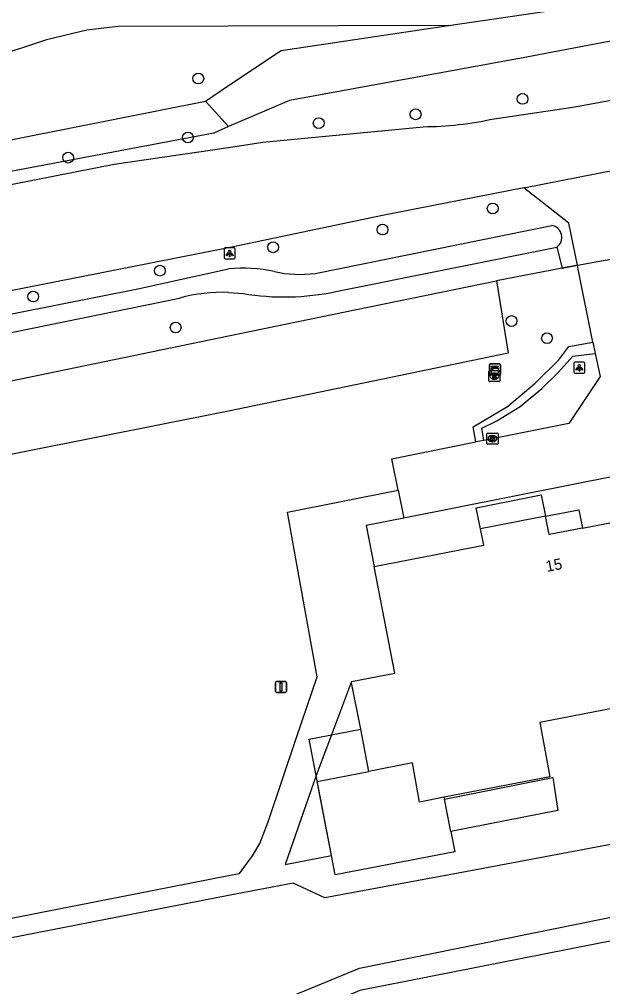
# Model space of a CAD drawing. Extents: x 160203 to 161526, y 379529 to 381797.
# Drawn here: x 160981.1 to 161033.8, y 379880.7 to 379968.1 of the extents above; entities that cross this region are included whole.
import ezdxf

# ---------------------------------------------------------------- set-up
doc = ezdxf.new("R2010")
doc.units = 0
for name, color, linetype in [('IMGEO_Boom', 7, 'Continuous'), ('IMGEO_Grasland_overig', 7, 'Continuous'), ('IMGEO_Groenvoorziening', 7, 'Continuous'), ('IMGEO_Hek', 7, 'Continuous'), ('IMGEO_Kast', 7, 'Continuous'), ('IMGEO_Kolk', 7, 'Continuous'), ('IMGEO_Lichtpunt', 7, 'Continuous'), ('IMGEO_Loofbos', 7, 'Continuous'), ('IMGEO_Muur', 7, 'Continuous'), ('IMGEO_Pand', 7, 'Continuous'), ('IMGEO_Pand_nummerreeks', 7, 'Continuous'), ('IMGEO_Rijbaan_lokaal_open', 7, 'Continuous'), ('IMGEO_Rioolput', 7, 'Continuous'), ('IMGEO_Vlaggenmast', 7, 'Continuous'), ('IMGEO_Voetpad_onverhard', 7, 'Continuous'), ('IMGEO_Voetpad_open', 7, 'Continuous'), ('IMGEO_Waterloop', 7, 'Continuous')]:
    doc.layers.add(name, color=color, linetype=linetype)

msp = doc.modelspace()

# ---------------------------------------------------------------- linework, layer by layer
at = {"layer": 'IMGEO_Boom'}
for centre in [(160997.258, 379962.718), (161026.554, 379960.88), (161008.142, 379958.692), (161016.895, 379959.487), (160996.323, 379957.392), (160985.503, 379955.574), (161023.86, 379950.978), (161013.905, 379949.071), (161004.021, 379947.471), (160993.789, 379945.357), (160982.341, 379943.021), (161025.562, 379940.803), (160995.214, 379940.22), (161028.765, 379939.255)]:
    msp.add_circle(centre, 0.489, dxfattribs=at)
at = {"layer": 'IMGEO_Grasland_overig'}
for points in [[(161030.126, 379945.579), (161024.194, 379944.451)], [(161030.126, 379945.579), (161031.511, 379945.843)], [(161022.338, 379929.878), (161022.088, 379931.253), (161025.189, 379933.097), (161027.702, 379935.192), (161029.839, 379937.308), (161030.74, 379938.502), (161032.921, 379938.901)], [(161011.847, 379880.32), (160996.671, 379873.898), (160995.905, 379875.764), (161011.822, 379882.316), (161047.029, 379889.473), (161047.452, 379887.322), (161011.847, 379880.32)]]:
    msp.add_lwpolyline(points, dxfattribs=at)
at = {"layer": 'IMGEO_Groenvoorziening'}
for points in [[(161029.658, 379947.483), (161030.126, 379945.579)], [(161023.071, 379930.024), (161022.863, 379931.128), (161024.225, 379931.798), (161026.341, 379933.097), (161028.289, 379934.71), (161029.777, 379936.156), (161031.096, 379937.622), (161033.129, 379937.878)]]:
    msp.add_lwpolyline(points, dxfattribs=at)
at = {"layer": 'IMGEO_Hek'}
for points in [[(161030.126, 379945.579), (161024.194, 379944.451)], [(161031.511, 379945.843), (161030.126, 379945.579)], [(161024.194, 379944.451), (161025.245, 379937.898), (161013.069, 379935.373)], [(161013.069, 379935.373), (161000, 379932.662)], [(161000, 379932.662), (160951.544, 379923.025), (160959.272, 379883.804)]]:
    msp.add_lwpolyline(points, dxfattribs=at)
at = {"layer": 'IMGEO_Kast'}
for p, q in [((161023.569, 379936.008), (161023.569, 379936.849)), ((161023.569, 379936.849), (161023.569, 379936.008)), ((161023.644, 379936.933), (161024.485, 379936.933)), ((161024.485, 379936.933), (161023.644, 379936.933)), ((161024.569, 379936.858), (161024.569, 379936.017)), ((161024.569, 379936.017), (161024.569, 379936.858)), ((161024.494, 379935.933), (161023.653, 379935.933)), ((161023.653, 379935.933), (161024.494, 379935.933))]:
    msp.add_line(p, q, dxfattribs=at)
for points in [[(161023.764, 379936.723), (161024.364, 379936.723), (161024.364, 379936.638), (161023.764, 379936.638), (161023.764, 379936.723)], [(161023.764, 379936.548), (161024.364, 379936.548), (161024.364, 379936.059), (161023.764, 379936.059), (161023.764, 379936.548)]]:
    msp.add_lwpolyline(points, dxfattribs=at)
msp.add_circle((161023.848, 379936.397), 0.0377, dxfattribs=at)
for centre, start, end in [((161023.647, 379936.855), 92.4484, 184.28452), ((161023.647, 379936.855), 92.4484, 184.28452), ((161024.491, 379936.855), 2.4484, 94.28452), ((161024.491, 379936.855), 2.4484, 94.28452), ((161023.647, 379936.011), 182.4484, 274.28452), ((161023.647, 379936.011), 182.4484, 274.28452), ((161024.491, 379936.011), 272.4484, 4.28452), ((161024.491, 379936.011), 272.4484, 4.28452)]:
    msp.add_arc(centre, 0.0779, start, end, dxfattribs=at)
at = {"layer": 'IMGEO_Kolk'}
for p, q in [((161023.337, 379929.75), (161023.337, 379930.602)), ((161023.412, 379930.676), (161024.264, 379930.676)), ((161023.825, 379930.456), (161023.85, 379930.456)), ((161024.338, 379930.602), (161024.338, 379929.75)), ((161024.264, 379929.676), (161023.412, 379929.676)), ((161023.848, 379929.896), (161023.823, 379929.896))]:
    msp.add_line(p, q, dxfattribs=at)
for points in [[(161023.337, 379929.75), (161023.337, 379930.602)], [(161023.412, 379930.676), (161024.264, 379930.676)], [(161023.658, 379930.376), (161023.781, 379930.376), (161023.781, 379930.225), (161023.911, 379930.376), (161024.075, 379930.376), (161023.929, 379930.225), (161024.082, 379929.976), (161023.93, 379929.976), (161023.845, 379930.14), (161023.781, 379930.073), (161023.781, 379929.976), (161023.658, 379929.976), (161023.658, 379930.376)], [(161024.338, 379930.602), (161024.338, 379929.75)], [(161024.264, 379929.676), (161023.412, 379929.676)]]:
    msp.add_lwpolyline(points, dxfattribs=at)
for centre, start, end in [((161023.414, 379930.6), 91.55205, 178.44795), ((161023.414, 379930.6), 91.55205, 178.44795), ((161024.262, 379930.6), 1.55205, 88.44795), ((161024.262, 379930.6), 1.55205, 88.44795), ((161023.414, 379929.752), 181.55205, 268.44795), ((161023.414, 379929.752), 181.55205, 268.44795), ((161024.262, 379929.752), 271.55205, 358.44795), ((161024.262, 379929.752), 271.55205, 358.44795)]:
    msp.add_arc(centre, 0.0765, start, end, dxfattribs=at)
for centre, major_axis, ratio, start_param, end_param in [((161023.824, 379930.176), (-0.387, 0.002), 0.722429, 4.712389, 7.853982), ((161023.849, 379930.176), (-0.39, 0.002), 0.717154, 1.570796, 4.712389)]:
    msp.add_ellipse(centre, major_axis=major_axis, ratio=ratio, start_param=start_param, end_param=end_param, dxfattribs=at)
at = {"layer": 'IMGEO_Lichtpunt'}
for p, q in [((160999.591, 379947.321), (160999.591, 379946.514)), ((160999.591, 379947.321), (160999.591, 379946.514)), ((161000.493, 379947.416), (160999.685, 379947.416)), ((161000.493, 379947.416), (160999.685, 379947.416)), ((161000.587, 379946.514), (161000.587, 379947.321)), ((161000.587, 379946.514), (161000.587, 379947.321)), ((160999.685, 379946.42), (161000.493, 379946.42)), ((160999.685, 379946.42), (161000.493, 379946.42)), ((161031.195, 379936.989), (161031.195, 379936.182)), ((161031.195, 379936.989), (161031.195, 379936.182)), ((161032.097, 379937.084), (161031.289, 379937.084)), ((161032.097, 379937.084), (161031.289, 379937.084)), ((161032.191, 379936.182), (161032.191, 379936.989)), ((161032.191, 379936.182), (161032.191, 379936.989)), ((161031.289, 379936.088), (161032.097, 379936.088)), ((161031.289, 379936.088), (161032.097, 379936.088))]:
    msp.add_line(p, q, dxfattribs=at)
for points in [[(160999.965, 379946.985), (161000.004, 379946.957), (160999.816, 379946.695), (160999.778, 379946.722), (160999.965, 379946.985)], [(161000.067, 379946.937), (161000.114, 379946.937), (161000.114, 379946.615), (161000.067, 379946.615), (161000.067, 379946.937)], [(161000.177, 379946.957), (161000.215, 379946.984), (161000.402, 379946.722), (161000.363, 379946.694), (161000.177, 379946.957)], [(161031.569, 379936.653), (161031.608, 379936.625), (161031.42, 379936.363), (161031.382, 379936.39), (161031.569, 379936.653)], [(161031.671, 379936.605), (161031.718, 379936.605), (161031.718, 379936.283), (161031.671, 379936.283), (161031.671, 379936.605)], [(161031.781, 379936.625), (161031.819, 379936.652), (161032.006, 379936.39), (161031.967, 379936.362), (161031.781, 379936.625)]]:
    msp.add_lwpolyline(points, dxfattribs=at)
for centre in [(161000.09, 379947.119), (161031.694, 379936.787)]:
    msp.add_circle(centre, 0.0994, dxfattribs=at)
for centre, start, end in [((160999.685, 379947.321), 90, 180), ((160999.685, 379947.321), 90, 180), ((161000.493, 379947.321), 0, 90), ((161000.493, 379947.321), 0, 90), ((160999.685, 379946.514), 180, 270), ((160999.685, 379946.514), 180, 270), ((161000.493, 379946.514), 270, 0), ((161000.493, 379946.514), 270, 360), ((161031.289, 379936.989), 90, 180), ((161031.289, 379936.989), 90, 180), ((161032.097, 379936.989), 0, 90), ((161032.097, 379936.989), 0, 90), ((161031.289, 379936.182), 180, 270), ((161031.289, 379936.182), 180, 270), ((161032.097, 379936.182), 270, 0), ((161032.097, 379936.182), 270, 360)]:
    msp.add_arc(centre, 0.0946, start, end, dxfattribs=at)
at = {"layer": 'IMGEO_Loofbos'}
for points in [[(160943.379, 379927.759), (161000, 379939.454), (161011.409, 379941.81), (161024.194, 379944.451)], [(161024.194, 379944.451), (161025.245, 379937.898), (161013.069, 379935.373), (161000, 379932.662), (160951.544, 379923.025), (160959.272, 379883.804), (160959.428, 379883.014)]]:
    msp.add_lwpolyline(points, dxfattribs=at)
at = {"layer": 'IMGEO_Muur'}
msp.add_lwpolyline([(161009.299, 379892.512), (161007.27, 379903.019), (161011.931, 379903.919)], dxfattribs=at)
at = {"layer": 'IMGEO_Pand'}
for points in [[(161031.976, 379922.096), (161044.514, 379924.54), (161046.896, 379912.321), (161047.271, 379910.397)], [(161028.637, 379923.159), (161022.767, 379922.015)], [(161031.976, 379922.096), (161028.959, 379921.508), (161028.637, 379923.159)], [(161013.14, 379918.61), (161023.054, 379920.543), (161022.767, 379922.015)], [(161011.092, 379908.224), (161015.016, 379908.99), (161013.14, 379918.61)], [(161012.674, 379900.106), (161011.931, 379903.919), (161011.112, 379908.12), (161011.092, 379908.224)], [(161034.944, 379905.853), (161028.111, 379904.521), (161029.029, 379899.615), (161019.464, 379897.771)], [(161019.464, 379897.771), (161017.231, 379897.34), (161016.6, 379900.871), (161012.674, 379900.106)]]:
    msp.add_lwpolyline(points, dxfattribs=at)
at = {"layer": 'IMGEO_Rijbaan_lokaal_open'}
for points in [[(161023.99, 379959.09), (161031.108, 379960.14), (161038.188, 379961.422), (161094.262, 379972.527)], [(160926.483, 379942.53), (160935.112, 379944.265), (160989.654, 379954.98), (160999.998, 379956.482), (161003.088, 379956.98), (161017.577, 379958.366)], [(161026.674, 379952.839), (161034.962, 379954.474)], [(161026.674, 379952.839), (161013.911, 379950.345), (161000, 379947.411), (160936.325, 379934.86), (160930.729, 379933.941), (160927.405, 379933.308)], [(161031.511, 379945.843), (161030.736, 379949.662), (161026.674, 379952.839)], [(161031.511, 379945.843), (161036.526, 379946.773)], [(161032.921, 379938.901), (161031.58, 379945.502), (161031.511, 379945.843)], [(161032.921, 379938.901), (161033.129, 379937.878)], [(161033.129, 379937.878), (161033.555, 379935.783), (161030.744, 379931.555), (161023.071, 379930.024)], [(161015.307, 379925.53), (161014.737, 379928.361), (161022.338, 379929.878)], [(161023.071, 379930.024), (161022.338, 379929.878)], [(161040.379, 379927.872), (161015.815, 379923.004)], [(161015.307, 379925.53), (161015.815, 379923.004)]]:
    msp.add_lwpolyline(points, dxfattribs=at)
msp.add_arc((161017.4, 379988.702), 30.336, 270.33511, 282.54724, dxfattribs=at)
at = {"layer": 'IMGEO_Rioolput'}
for p, q in [((161023.506, 379935.404), (161023.506, 379936.256)), ((161023.581, 379936.33), (161024.433, 379936.33)), ((161024.017, 379935.55), (161023.992, 379935.55)), ((161023.994, 379936.11), (161024.019, 379936.11)), ((161024.507, 379936.256), (161024.507, 379935.404)), ((161024.433, 379935.33), (161023.581, 379935.33))]:
    msp.add_line(p, q, dxfattribs=at)
for points in [[(161023.506, 379935.404), (161023.506, 379936.256)], [(161023.581, 379936.33), (161024.433, 379936.33)], [(161024.095, 379936.028), (161023.843, 379936.03), (161023.843, 379935.63)], [(161023.843, 379935.63), (161023.967, 379935.63), (161023.967, 379935.792), (161023.978, 379935.792)], [(161024.021, 379935.949), (161023.967, 379935.949), (161023.967, 379935.868)], [(161023.967, 379935.868), (161024.019, 379935.868)], [(161024.025, 379935.763), (161024.096, 379935.63), (161024.236, 379935.63), (161024.171, 379935.756)], [(161024.507, 379936.256), (161024.507, 379935.404)], [(161024.433, 379935.33), (161023.581, 379935.33)]]:
    msp.add_lwpolyline(points, dxfattribs=at)
for centre, radius, start, end in [((161023.583, 379936.254), 0.0765, 91.55205, 178.44795), ((161023.583, 379936.254), 0.0765, 91.55205, 178.44795), ((161023.977, 379935.739), 0.0533, 26.02933, 88.69889), ((161024.003, 379936.057), 0.19, 274.7715, 282.96867), ((161024.027, 379935.853), 0.0964, 77.00612, 93.18647), ((161024.041, 379935.91), 0.0378, 276.66336, 79.67722), ((161024.094, 379935.918), 0.109, 350.36119, 89.41601), ((161024.092, 379935.918), 0.112, 277.58423, 350.98172), ((161024.076, 379935.703), 0.108, 29.51342, 73.79051), ((161024.431, 379936.254), 0.0765, 1.55205, 88.44795), ((161024.431, 379936.254), 0.0765, 1.55205, 88.44795), ((161023.583, 379935.406), 0.0765, 181.55205, 268.44795), ((161023.583, 379935.406), 0.0765, 181.55205, 268.44795), ((161024.431, 379935.406), 0.0765, 271.55205, 358.44795), ((161024.431, 379935.406), 0.0765, 271.55205, 358.44795)]:
    msp.add_arc(centre, radius, start, end, dxfattribs=at)
for centre, major_axis, ratio, start_param, end_param in [((161023.993, 379935.83), (-0.387, 0.002), 0.722429, 4.712389, 7.853982), ((161024.018, 379935.83), (-0.39, 0.002), 0.717154, 1.570796, 4.712389)]:
    msp.add_ellipse(centre, major_axis=major_axis, ratio=ratio, start_param=start_param, end_param=end_param, dxfattribs=at)
at = {"layer": 'IMGEO_Vlaggenmast'}
for p, q in [((161004.244, 379907.341), (161004.244, 379908.141)), ((161004.244, 379908.141), (161004.244, 379907.341)), ((161004.344, 379908.241), (161005.134, 379908.241)), ((161005.134, 379908.241), (161004.344, 379908.241)), ((161005.234, 379908.141), (161005.234, 379907.341)), ((161005.234, 379907.341), (161005.234, 379908.141)), ((161005.134, 379907.241), (161004.344, 379907.241)), ((161004.344, 379907.241), (161005.134, 379907.241))]:
    msp.add_line(p, q, dxfattribs=at)
msp.add_lwpolyline([(161004.664, 379908.116), (161004.814, 379908.116), (161004.814, 379907.366), (161004.664, 379907.366), (161004.664, 379908.116)], dxfattribs=at)
for centre, start, end in [((161004.344, 379908.141), 90, 180), ((161004.344, 379908.141), 90, 180), ((161005.134, 379908.141), 0, 90), ((161005.134, 379908.141), 360, 90), ((161004.344, 379907.341), 180, 270), ((161004.344, 379907.341), 180, 270), ((161005.134, 379907.341), 270, 0), ((161005.134, 379907.341), 270, 0)]:
    msp.add_arc(centre, 0.1, start, end, dxfattribs=at)
at = {"layer": 'IMGEO_Voetpad_onverhard'}
for points in [[(161019.862, 379967.505), (161029.768, 379968.971), (161043.296, 379971.789)], [(161019.862, 379967.505), (160990.026, 379967.436), (160987.186, 379967.088), (160983.541, 379966.218), (160978.788, 379964.646), (160970.004, 379962.58), (160935.992, 379955.526), (160925.518, 379952.646), (160924.211, 379951.846), (160923.099, 379950.792), (160922.23, 379949.53), (160921.668, 379948.198)]]:
    msp.add_lwpolyline(points, dxfattribs=at)
at = {"layer": 'IMGEO_Voetpad_open'}
for points in [[(160959.484, 379882.731), (160959.959, 379882.824), (161000, 379890.687), (161000.983, 379890.88), (161002.156, 379892.47), (161002.812, 379893.601), (161003.569, 379895.556), (161006.127, 379903.186), (161008.006, 379908.641), (161006.059, 379919.315), (161005.317, 379923.52), (161015.307, 379925.53)], [(161022.767, 379922.015), (161022.371, 379923.937), (161028.249, 379925.107), (161028.637, 379923.159)], [(161028.637, 379923.159), (161031.654, 379923.747), (161031.976, 379922.096)], [(161015.815, 379923.004), (161012.435, 379922.324), (161013.14, 379918.61)], [(161011.092, 379908.224), (161009.308, 379903.413), (161007.903, 379899.743), (161005.1, 379891.688), (161009.299, 379892.512)], [(161009.299, 379892.512), (161008.008, 379899.197), (161012.674, 379900.106)], [(161019.498, 379897.604), (161029.28, 379899.543), (161029.752, 379896.583), (161020.085, 379894.684)], [(161019.464, 379897.771), (161019.498, 379897.604)], [(161020.085, 379894.684), (161019.498, 379897.604)], [(161020.085, 379894.684), (161020.44, 379892.844), (161009.637, 379890.76), (161009.299, 379892.512)], [(161037.234, 379894.007), (161021.55, 379891.076), (161008.692, 379888.673), (161005.821, 379890.016), (161000, 379888.882), (160960.293, 379881.14)]]:
    msp.add_lwpolyline(points, dxfattribs=at)
at = {"layer": 'IMGEO_Waterloop'}
for points in [[(161093.454, 379977.21), (161081.741, 379975.129), (161026.757, 379964.623), (161005.514, 379960.734), (161000, 379958.372)], [(160997.906, 379960.687), (161000, 379962.09), (161004.745, 379965.268), (161019.862, 379967.505)], [(160935.239, 379948.227), (160997.906, 379960.687)], [(160997.906, 379960.687), (161000, 379958.372)], [(161000, 379958.372), (160998.654, 379957.795), (160935.592, 379945.881), (160935.239, 379948.227)], [(161007.816, 379945.111), (161029.198, 379949.449)], [(161009.68, 379943.467), (161029.658, 379947.483)], [(160939.993, 379933.455), (160991.806, 379943.722), (161000, 379945.518)], [(160940.767, 379931.705), (160995.56, 379942.876)], [(161000, 379943.392), (161001.31, 379943.287)]]:
    msp.add_lwpolyline(points, dxfattribs=at)
for centre, radius, start, end in [((161029.003, 379948.367), 1.1, 306.54814, 79.78991), ((161001.34, 379933.014), 12.576, 77.15642, 96.11878), ((161006.447, 379955.76), 10.737, 257.57086, 277.32572), ((161005.018, 379965.579), 22.598, 260.55704, 281.90691), ((160999.474, 379928.555), 14.846, 87.97087, 105.28706)]:
    msp.add_arc(centre, radius, start, end, dxfattribs=at)

# ---------------------------------------------------------------- texts
at = {"layer": 'IMGEO_Pand_nummerreeks'}
msp.add_text('15', height=1, rotation=11.02986, dxfattribs=at).set_placement((161028.75, 379918.126))

doc.saveas('drawing.dxf')
